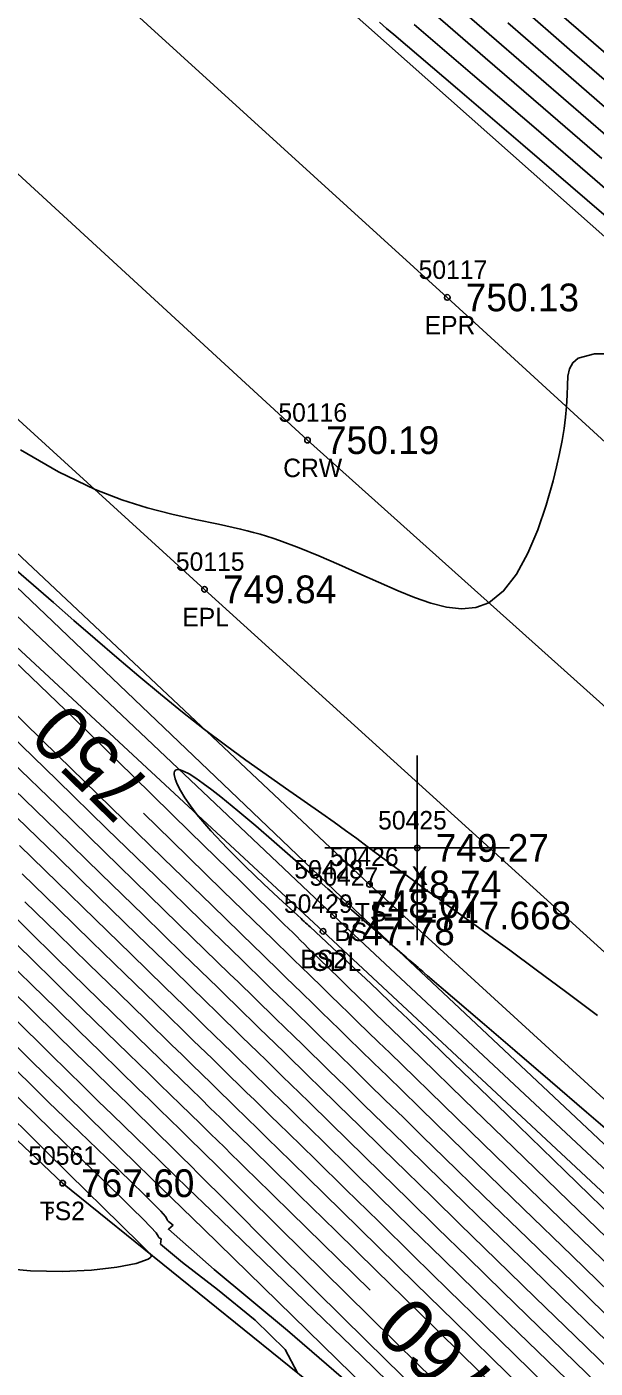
# Model space of a CAD drawing. Extents: x 1378535 to 1380697, y 997729 to 1000024.
# Drawn here: x 1379324 to 1379354.8, y 999222.8 to 999295.4 of the extents above; entities that cross this region are included whole.
import ezdxf

# ---------------------------------------------------------------- set-up
doc = ezdxf.new("R2010")
doc.units = 0
for name, color, linetype in [('RD_DTM_BkLn1', 7, 'Continuous'), ('RD_DTM_BkLn2', 7, 'Continuous'), ('RD_DTM_BkLn_txCode', 7, 'Continuous'), ('RD_DTM_Major1', 7, 'Continuous'), ('RD_DTM_Major1_Lbl', 7, 'Continuous'), ('RD_DTM_Minor1', 7, 'Continuous'), ('RD_EX_H2O', 7, 'Continuous'), ('RD_EX_H2O_txCode', 7, 'Continuous'), ('RD_EX_Misc', 7, 'Continuous'), ('RD_EX_Misc_txCode', 7, 'Continuous'), ('RD_EX_Road', 7, 'Continuous'), ('RD_EX_Road_txCode', 7, 'Continuous'), ('RD_EX_TX_H2O_ELEV', 7, 'Continuous'), ('RD_EX_TX_Misc_ELEV', 7, 'Continuous'), ('RD_EX_TX_Road_ELEV', 7, 'Continuous'), ('RD_HC_Survey_ELEV', 7, 'Continuous'), ('RD_HC_Survey_txCode', 7, 'Continuous'), ('RD_SMD_Locator', 7, 'Continuous')]:
    doc.layers.add(name, color=color, linetype=linetype)

msp = doc.modelspace()

# ---------------------------------------------------------------- linework, layer by layer
at = {"layer": 'RD_DTM_BkLn1'}
msp.add_lwpolyline([(1379644.889, 998995.516), (1379603.59, 999033.022), (1379560.539, 999073.024), (1379518.05, 999111.381), (1379475.069, 999150.602), (1379431.045, 999190.013), (1379385.062, 999231.968), (1379339.18, 999273.058), (1379294.588, 999314.047), (1379247.38, 999356.59), (1379201.7, 999398.205), (1379156.533, 999438.891)], dxfattribs=at)
at = {"layer": 'RD_DTM_BkLn2'}
for points in [[(1379481.385, 999178.365), (1379447.274, 999202.26), (1379412.093, 999233.015), (1379364.552, 999275.831), (1379323.483, 999312.277), (1379294.141, 999341.029), (1379256.243, 999374.618), (1379213.663, 999412.855)], [(1379416.856, 999168.193), (1379377.071, 999191.565), (1379325.922, 999232.844), (1379290.492, 999266.41), (1379257.214, 999297.274), (1379219.38, 999336.566), (1379176.35, 999381.85), (1379150.26, 999388.272), (1379142.877, 999355.719), (1379128.704, 999334.594)], [(1379422.11, 999174.038), (1379389.879, 999205.727), (1379342.539, 999249.014), (1379302.111, 999287.001), (1379269.159, 999317.003), (1379233.698, 999349.016), (1379192.053, 999388.71)], [(1379421.214, 999173.225), (1379388.229, 999203.971), (1379341.414, 999247.946), (1379301.361, 999286.165), (1379268.541, 999316.597), (1379232.764, 999348.171), (1379191.201, 999387.775)], [(1379419.41, 999171.315), (1379387.008, 999202.669), (1379340.023, 999246.475), (1379299.524, 999284.034), (1379266.42, 999314.901), (1379231.873, 999346.942), (1379188.922, 999385.752)]]:
    msp.add_lwpolyline(points, dxfattribs=at)
at = {"layer": 'RD_DTM_Major1'}
for points in [[(1379355.822, 999290.618), (1379352.895, 999293.154), (1379350.032, 999295.636)], [(1379356.002, 999277.728), (1379354.724, 999277.736), (1379353.835, 999277.496), (1379353.546, 999277.25), (1379353.374, 999276.923), (1379353.286, 999276.518), (1379353.251, 999276.039), (1379353.236, 999275.489), (1379353.21, 999274.871), (1379353.158, 999274.299), (1379353.076, 999273.685), (1379352.966, 999273.031), (1379352.828, 999272.342), (1379352.664, 999271.618), (1379352.474, 999270.865), (1379352.098, 999269.537), (1379351.647, 999268.204), (1379351.118, 999266.938), (1379350.504, 999265.812), (1379349.8, 999264.896), (1379349.001, 999264.263), (1379348.29, 999263.997), (1379347.524, 999263.925), (1379346.712, 999264.013), (1379345.862, 999264.228), (1379344.983, 999264.536), (1379344.084, 999264.903), (1379343.024, 999265.366), (1379341.954, 999265.847), (1379340.878, 999266.33), (1379339.801, 999266.8), (1379338.728, 999267.239), (1379337.662, 999267.632), (1379337.313, 999267.749), (1379336.964, 999267.859), (1379336.614, 999267.964), (1379336.263, 999268.063), (1379335.911, 999268.157), (1379335.555, 999268.246), (1379334.362, 999268.515), (1379333.125, 999268.772), (1379331.841, 999269.053), (1379330.509, 999269.392), (1379329.124, 999269.823), (1379327.685, 999270.38), (1379325.705, 999271.344), (1379323.648, 999272.534)], [(1379323.447, 999252.639), (1379325.637, 999250.5), (1379327.834, 999248.36), (1379329.96, 999246.29), (1379331.937, 999244.367), (1379333.687, 999242.665), (1379334.214, 999242.153), (1379334.71, 999241.67), (1379335.181, 999241.211), (1379335.631, 999240.773), (1379336.064, 999240.351), (1379336.485, 999239.941), (1379336.935, 999239.502), (1379337.382, 999239.066), (1379337.831, 999238.628), (1379338.288, 999238.181), (1379338.759, 999237.721), (1379339.25, 999237.24), (1379340.438, 999236.077), (1379343.149, 999233.423), (1379344.646, 999231.959), (1379346.221, 999230.42), (1379347.861, 999228.82), (1379349.758, 999226.974), (1379351.709, 999225.08), (1379353.7, 999223.146), (1379357.755, 999219.208)], [(1379330.299, 999252.862), (1379331.809, 999251.393), (1379334.604, 999248.675), (1379337.329, 999246.025), (1379337.644, 999245.718), (1379337.947, 999245.424), (1379338.516, 999244.87), (1379338.784, 999244.61), (1379339.372, 999244.038), (1379339.918, 999243.507), (1379340.432, 999243.007), (1379340.928, 999242.524), (1379341.418, 999242.048), (1379341.912, 999241.567), (1379342.453, 999241.04), (1379343.022, 999240.486), (1379343.631, 999239.894), (1379345.003, 999238.56), (1379345.786, 999237.799), (1379348.034, 999235.617), (1379350.628, 999233.101), (1379353.437, 999230.378), (1379359.177, 999224.812)], [(1379342.571, 999227.047), (1379338.262, 999231.276), (1379336.35, 999233.151), (1379335.902, 999233.59), (1379335.476, 999234.007), (1379335.069, 999234.405), (1379334.679, 999234.787), (1379334.302, 999235.155), (1379333.937, 999235.512), (1379333.382, 999236.055), (1379332.838, 999236.585), (1379332.298, 999237.112), (1379331.192, 999238.191), (1379330.607, 999238.76), (1379329.496, 999239.843), (1379328.288, 999241.02), (1379326.989, 999242.286), (1379325.604, 999243.638), (1379324.14, 999245.072), (1379322.601, 999246.582)], [(1379331.906, 999230.579), (1379331.737, 999230.708), (1379331.638, 999230.79), (1379331.59, 999230.836), (1379331.576, 999230.86), (1379331.586, 999230.888), (1379331.495, 999231.034), (1379331.234, 999231.326), (1379330.828, 999231.744), (1379330.298, 999232.27), (1379329.668, 999232.885), (1379328.296, 999234.211), (1379326.83, 999235.625), (1379326.024, 999236.404), (1379325.166, 999237.236), (1379324.252, 999238.124), (1379321.71, 999240.61)], [(1379342.316, 999221.221), (1379338.093, 999224.869), (1379334.128, 999228.183), (1379331.655, 999230.355), (1379331.906, 999230.579)]]:
    msp.add_lwpolyline(points, dxfattribs=at)
at = {"layer": 'RD_DTM_Minor1'}
for points in [[(1379356.553, 999292.918), (1379353.86, 999295.26), (1379351.239, 999297.543)], [(1379355.465, 999289.461), (1379349.422, 999294.688), (1379346.619, 999297.115)], [(1379355.109, 999288.304), (1379351.936, 999291.044), (1379348.794, 999293.753), (1379345.834, 999296.305)], [(1379356.184, 999291.77), (1379353.375, 999294.209), (1379350.636, 999296.589)], [(1379357.619, 999283.211), (1379354.327, 999286.051), (1379350.838, 999289.049), (1379347.299, 999292.078), (1379343.855, 999295.012), (1379343.463, 999295.345), (1379343.073, 999295.675)], [(1379357.901, 999284.426), (1379354.742, 999287.157), (1379351.431, 999290.01), (1379348.121, 999292.856), (1379344.964, 999295.562)], [(1379354.876, 999241.919), (1379353.148, 999243.214), (1379351.567, 999244.391), (1379350.13, 999245.451), (1379349.258, 999246.086), (1379348.443, 999246.676), (1379347.68, 999247.227), (1379346.962, 999247.742), (1379346.285, 999248.229), (1379345.643, 999248.693), (1379345.278, 999248.958), (1379344.921, 999249.219), (1379344.569, 999249.478), (1379344.219, 999249.735), (1379343.87, 999249.993), (1379343.518, 999250.254), (1379342.42, 999251.067), (1379341.844, 999251.491), (1379341.244, 999251.93), (1379340.617, 999252.383), (1379339.959, 999252.852), (1379339.003, 999253.524), (1379337.992, 999254.229), (1379336.937, 999254.969), (1379335.847, 999255.745), (1379334.735, 999256.556), (1379333.609, 999257.405), (1379332.418, 999258.338), (1379331.229, 999259.304), (1379330.042, 999260.294), (1379328.863, 999261.296), (1379327.693, 999262.304), (1379326.536, 999263.307), (1379325.426, 999264.269), (1379324.338, 999265.212), (1379323.281, 999266.127)], [(1379323.296, 999261.124), (1379326.542, 999257.988), (1379329.769, 999254.848), (1379332.836, 999251.848), (1379335.602, 999249.133), (1379337.925, 999246.85), (1379338.156, 999246.623), (1379338.38, 999246.404), (1379338.596, 999246.191), (1379338.806, 999245.985), (1379339.01, 999245.785), (1379339.208, 999245.591), (1379340.369, 999244.453), (1379340.896, 999243.939), (1379341.406, 999243.441), (1379341.913, 999242.947), (1379342.431, 999242.443), (1379342.848, 999242.037), (1379343.285, 999241.612), (1379343.749, 999241.162), (1379344.244, 999240.681), (1379344.777, 999240.164), (1379345.352, 999239.606), (1379347.647, 999237.381), (1379350.352, 999234.76), (1379353.318, 999231.887), (1379356.394, 999228.906)], [(1379322.955, 999258.635), (1379325.67, 999255.989), (1379328.531, 999253.204), (1379331.368, 999250.443), (1379334.012, 999247.871), (1379336.294, 999245.651), (1379336.685, 999245.271), (1379337.056, 999244.91), (1379337.411, 999244.565), (1379337.748, 999244.236), (1379338.071, 999243.922), (1379338.381, 999243.621), (1379338.932, 999243.085), (1379339.449, 999242.581), (1379339.944, 999242.099), (1379340.426, 999241.63), (1379340.906, 999241.163), (1379341.392, 999240.689), (1379342.052, 999240.045), (1379342.752, 999239.362), (1379343.504, 999238.629), (1379344.318, 999237.835), (1379345.206, 999236.971), (1379346.179, 999236.025), (1379348.384, 999233.883), (1379350.865, 999231.477), (1379353.517, 999228.906), (1379356.233, 999226.271)], [(1379323.042, 999257.171), (1379325.627, 999254.65), (1379328.323, 999252.024), (1379330.984, 999249.435), (1379333.465, 999247.022), (1379335.62, 999244.926), (1379336.057, 999244.501), (1379336.471, 999244.098), (1379336.865, 999243.715), (1379337.239, 999243.351), (1379337.596, 999243.004), (1379337.939, 999242.67), (1379338.458, 999242.165), (1379339.434, 999241.214), (1379339.908, 999240.752), (1379340.383, 999240.288), (1379340.869, 999239.814), (1379341.654, 999239.048), (1379342.492, 999238.228), (1379343.395, 999237.347), (1379344.372, 999236.394), (1379345.431, 999235.361), (1379346.583, 999234.24), (1379348.732, 999232.152), (1379351.09, 999229.864), (1379353.579, 999227.45), (1379356.119, 999224.986)], [(1379323.162, 999255.674), (1379325.62, 999253.277), (1379328.15, 999250.812), (1379330.632, 999248.397), (1379332.944, 999246.148), (1379334.965, 999244.183), (1379335.439, 999243.722), (1379336.31, 999242.874), (1379336.714, 999242.481), (1379337.099, 999242.106), (1379337.47, 999241.745), (1379337.963, 999241.265), (1379338.44, 999240.8), (1379338.908, 999240.343), (1379339.376, 999239.887), (1379339.85, 999239.424), (1379340.339, 999238.947), (1379341.253, 999238.053), (1379342.238, 999237.089), (1379343.301, 999236.05), (1379344.446, 999234.932), (1379345.677, 999233.731), (1379347, 999232.443), (1379349.078, 999230.422), (1379351.305, 999228.26), (1379353.628, 999226.007), (1379355.992, 999223.712)], [(1379356.301, 999234.966), (1379354.296, 999236.685), (1379352.313, 999238.385), (1379350.407, 999240.02), (1379348.631, 999241.543), (1379347.038, 999242.91), (1379345.682, 999244.075), (1379345.506, 999244.226), (1379345.42, 999244.3), (1379345.335, 999244.373), (1379345.252, 999244.444), (1379345.171, 999244.514), (1379344.943, 999244.71), (1379344.725, 999244.898), (1379344.515, 999245.079), (1379344.311, 999245.254), (1379343.918, 999245.594), (1379343.536, 999245.924), (1379343.156, 999246.254), (1379342.774, 999246.586), (1379342.385, 999246.925), (1379341.985, 999247.275), (1379341.568, 999247.641), (1379341.366, 999247.818), (1379341.16, 999248), (1379340.949, 999248.187), (1379340.732, 999248.378), (1379340.508, 999248.575), (1379340.279, 999248.778), (1379339.366, 999249.585), (1379338.391, 999250.442), (1379337.385, 999251.319), (1379336.379, 999252.184), (1379335.402, 999253.006), (1379334.486, 999253.753), (1379333.993, 999254.141), (1379333.538, 999254.484), (1379333.127, 999254.773), (1379332.768, 999254.999), (1379332.469, 999255.153), (1379332.235, 999255.227), (1379332.148, 999255.231), (1379332.078, 999255.215), (1379332.024, 999255.18), (1379331.988, 999255.127), (1379331.968, 999255.056), (1379331.966, 999254.967), (1379332.013, 999254.735), (1379332.127, 999254.442), (1379332.306, 999254.094), (1379332.547, 999253.701), (1379332.845, 999253.269), (1379333.197, 999252.806), (1379333.955, 999251.914), (1379334.839, 999250.971), (1379335.809, 999250), (1379336.825, 999249.026), (1379337.846, 999248.072), (1379338.833, 999247.162), (1379338.915, 999247.086), (1379338.997, 999247.011), (1379339.079, 999246.936), (1379339.159, 999246.861), (1379339.24, 999246.787), (1379339.319, 999246.714), (1379339.925, 999246.155), (1379340.514, 999245.609), (1379341.101, 999245.062), (1379341.699, 999244.502), (1379342.322, 999243.915), (1379342.983, 999243.287), (1379343.236, 999243.047), (1379343.496, 999242.799), (1379343.765, 999242.542), (1379344.042, 999242.277), (1379344.329, 999242.002), (1379344.626, 999241.718), (1379347.085, 999239.35), (1379349.967, 999236.563), (1379353.131, 999233.496), (1379356.434, 999230.29)], [(1379323.301, 999254.16), (1379325.626, 999251.89), (1379327.99, 999249.587), (1379330.293, 999247.346), (1379332.436, 999245.262), (1379334.322, 999243.428), (1379334.825, 999242.939), (1379335.299, 999242.477), (1379336.587, 999241.223), (1379336.984, 999240.837), (1379337.454, 999240.379), (1379337.914, 999239.93), (1379338.373, 999239.482), (1379338.835, 999239.031), (1379339.309, 999238.568), (1379339.799, 999238.089), (1379340.848, 999237.063), (1379341.989, 999235.946), (1379343.22, 999234.742), (1379344.538, 999233.453), (1379345.941, 999232.083), (1379347.427, 999230.635), (1379349.42, 999228.696), (1379351.511, 999226.666), (1379353.668, 999224.573), (1379358.052, 999220.316)], [(1379323.595, 999251.116), (1379325.646, 999249.113), (1379327.676, 999247.133), (1379329.628, 999245.234), (1379331.442, 999243.469), (1379333.06, 999241.895), (1379333.605, 999241.365), (1379334.119, 999240.864), (1379334.609, 999240.388), (1379335.078, 999239.93), (1379335.533, 999239.486), (1379335.979, 999239.052), (1379336.411, 999238.63), (1379336.845, 999238.207), (1379337.284, 999237.778), (1379337.736, 999237.337), (1379338.204, 999236.879), (1379338.693, 999236.4), (1379340.025, 999235.096), (1379341.498, 999233.653), (1379343.087, 999232.097), (1379344.767, 999230.452), (1379346.514, 999228.745), (1379348.302, 999227.001), (1379350.09, 999225.259), (1379353.724, 999221.726)], [(1379323.741, 999249.595), (1379325.648, 999247.731), (1379327.513, 999245.912), (1379329.294, 999244.177), (1379330.95, 999242.567), (1379332.437, 999241.12), (1379332.997, 999240.575), (1379334.033, 999239.567), (1379334.521, 999239.092), (1379334.998, 999238.627), (1379335.47, 999238.167), (1379335.886, 999237.761), (1379336.307, 999237.351), (1379336.737, 999236.931), (1379337.182, 999236.497), (1379337.645, 999236.044), (1379338.131, 999235.569), (1379339.611, 999234.122), (1379341.26, 999232.508), (1379343.038, 999230.767), (1379344.904, 999228.939), (1379346.82, 999227.063), (1379348.743, 999225.179), (1379350.408, 999223.549), (1379352.061, 999221.929)], [(1379349.602, 999221.55), (1379347.407, 999223.704), (1379345.149, 999225.919), (1379342.902, 999228.122), (1379340.74, 999230.242), (1379338.735, 999232.206), (1379336.962, 999233.941), (1379336.496, 999234.397), (1379336.053, 999234.83), (1379335.63, 999235.244), (1379334.83, 999236.025), (1379334.447, 999236.399), (1379333.92, 999236.913), (1379333.399, 999237.421), (1379332.876, 999237.931), (1379331.789, 999238.99), (1379331.21, 999239.553), (1379329.976, 999240.754), (1379328.624, 999242.07), (1379327.17, 999243.488), (1379325.629, 999244.993), (1379324.015, 999246.571), (1379322.345, 999248.209)], [(1379323.882, 999248.079), (1379325.643, 999246.357), (1379327.345, 999244.696), (1379328.96, 999243.123), (1379330.461, 999241.662), (1379331.821, 999240.339), (1379332.392, 999239.784), (1379332.934, 999239.256), (1379333.961, 999238.256), (1379334.46, 999237.769), (1379334.958, 999237.283), (1379335.358, 999236.893), (1379335.766, 999236.496), (1379336.621, 999235.661), (1379337.075, 999235.216), (1379337.554, 999234.749), (1379339.181, 999233.158), (1379341.007, 999231.369), (1379345.032, 999227.425), (1379347.117, 999225.381), (1379349.176, 999223.362), (1379350.715, 999221.852)], [(1379347.85, 999220.427), (1379345.2, 999223.016), (1379342.562, 999225.607), (1379340.033, 999228.1), (1379337.709, 999230.395), (1379335.688, 999232.392), (1379335.268, 999232.807), (1379334.869, 999233.201), (1379334.486, 999233.578), (1379334.119, 999233.94), (1379333.766, 999234.288), (1379333.423, 999234.625), (1379332.842, 999235.195), (1379332.28, 999235.747), (1379331.726, 999236.29), (1379331.17, 999236.833), (1379330.604, 999237.386), (1379330.018, 999237.958), (1379329.026, 999238.925), (1379327.956, 999239.968), (1379326.806, 999241.09), (1379325.574, 999242.294), (1379324.257, 999243.582), (1379322.855, 999244.958)], [(1379345.259, 999221.487), (1379342.369, 999224.309), (1379339.633, 999227.015), (1379337.148, 999229.492), (1379335.013, 999231.629), (1379334.625, 999232.017), (1379334.254, 999232.388), (1379333.899, 999232.742), (1379333.23, 999233.41), (1379332.912, 999233.726), (1379332.303, 999234.33), (1379331.72, 999234.907), (1379331.152, 999235.467), (1379330.588, 999236.022), (1379330.017, 999236.581), (1379329.43, 999237.156), (1379328.555, 999238.01), (1379327.617, 999238.925), (1379326.61, 999239.908), (1379325.527, 999240.967), (1379324.36, 999242.109), (1379323.102, 999243.344)], [(1379345.731, 999219.961), (1379342.104, 999223.493), (1379338.52, 999226.964), (1379333.951, 999231.377), (1379332.74, 999232.546), (1379331.179, 999234.058), (1379330.497, 999234.719), (1379328.628, 999236.537), (1379327.856, 999237.29), (1379327.051, 999238.077), (1379325.285, 999239.808), (1379323.218, 999241.841)], [(1379342.401, 999221.743), (1379338.393, 999225.651), (1379333.545, 999230.371), (1379330.664, 999233.175), (1379329.931, 999233.89), (1379327.338, 999236.422), (1379325.929, 999237.801), (1379324.316, 999239.386), (1379323.397, 999240.292)], [(1379331.257, 999229.827), (1379331.179, 999229.879), (1379331.131, 999229.914), (1379331.107, 999229.938), (1379331.098, 999229.954), (1379331.096, 999229.983), (1379330.984, 999230.153), (1379330.697, 999230.472), (1379330.258, 999230.922), (1379329.691, 999231.483), (1379329.017, 999232.139), (1379326.545, 999234.527), (1379325.909, 999235.143), (1379324.526, 999236.485), (1379321.91, 999239.042)], [(1379330.608, 999229.076), (1379330.49, 999229.197), (1379330.179, 999229.506), (1379329.056, 999230.608), (1379326.258, 999233.356), (1379324.967, 999234.627), (1379322.219, 999237.338)], [(1379338.648, 999222.574), (1379337.971, 999223.843), (1379336.34, 999225.435), (1379334.304, 999227.089), (1379332.412, 999228.546), (1379331.214, 999229.546), (1379331.257, 999229.827)], [(1379322.415, 999228.266), (1379324.186, 999228.098), (1379325.907, 999228.066), (1379327.492, 999228.141), (1379328.852, 999228.296), (1379329.902, 999228.503), (1379330.552, 999228.734), (1379330.624, 999228.779), (1379330.677, 999228.823), (1379330.711, 999228.867), (1379330.725, 999228.911), (1379330.718, 999228.954), (1379330.689, 999228.997), (1379330.676, 999229.015), (1379330.658, 999229.032), (1379330.639, 999229.048), (1379330.611, 999229.071), (1379330.608, 999229.076)]]:
    msp.add_lwpolyline(points, dxfattribs=at)
at = {"layer": 'RD_EX_H2O'}
msp.add_lwpolyline([(1379420.332, 999172.473), (1379387.592, 999203.381), (1379340.587, 999247.331), (1379300.462, 999285.262), (1379267.64, 999315.764), (1379232.142, 999347.358), (1379190.433, 999387.132)], dxfattribs=at)
at = {"layer": 'RD_EX_Misc'}
for p, q in [((1379345.123, 999245.989), (1379345.123, 999255.989)), ((1379340.123, 999250.989), (1379350.123, 999250.989))]:
    msp.add_line(p, q, dxfattribs=at)
at = {"layer": 'RD_EX_Road'}
for points in [[(1379652.216, 999003.544), (1379610.671, 999040.913), (1379567.405, 999079.792), (1379524.774, 999119.811), (1379481.793, 999158.312), (1379438.693, 999197.69), (1379392.81, 999238.626), (1379346.749, 999280.784), (1379301.799, 999321.656), (1379254.546, 999364.519), (1379209.475, 999405.54), (1379163.997, 999446.485)], [(1379637.067, 998987.215), (1379597.137, 999025.676), (1379553.307, 999065.907), (1379510.702, 999104.297), (1379468.488, 999142.894), (1379424.884, 999182.89), (1379377.902, 999224.837), (1379333.605, 999264.984), (1379287.277, 999307.211), (1379240.784, 999348.984), (1379194.921, 999391.17), (1379151.382, 999431.093)]]:
    msp.add_lwpolyline(points, dxfattribs=at)
at = {"layer": 'RD_SMD_Locator'}
for centre in [(1379346.749, 999280.784), (1379339.18, 999273.058), (1379333.605, 999264.984), (1379345.123, 999250.989), (1379342.539, 999249.014), (1379340.587, 999247.331), (1379341.414, 999247.946), (1379340.023, 999246.475), (1379325.922, 999232.844), (1379325.246, 999231.372)]:
    msp.add_circle(centre, 0.15, dxfattribs=at)

# ---------------------------------------------------------------- texts
at = {"layer": 'RD_DTM_BkLn_txCode'}
for s, p in [('50426', (1379340.397, 999250.014)), ('50427', (1379339.296, 999248.946)), ('50429', (1379337.905, 999247.475)), ('TS', (1379341.744, 999247.014)), ('BS', (1379340.634, 999245.946)), ('BS2', (1379338.795, 999244.475)), ('50561', (1379324.064, 999233.844)), ('TS2', (1379324.678, 999230.844))]:
    msp.add_text(s, height=1, dxfattribs=at).set_placement(p)
at = {"layer": 'RD_DTM_Major1_Lbl'}
for s, rotation, p in [('750', 135.76777, (1379330.913, 999254.356)), ('760', 135.54719, (1379349.599, 999222.253))]:
    msp.add_text(s, height=3, rotation=rotation, dxfattribs=at).set_placement(p)
at = {"layer": 'RD_EX_H2O_txCode'}
for s, p in [('50428', (1379338.469, 999249.331)), ('ODL', (1379339.343, 999244.331))]:
    msp.add_text(s, height=1, dxfattribs=at).set_placement(p)
at = {"layer": 'RD_EX_Misc_txCode'}
for s, p in [('50425', (1379343.005, 999251.989)), ('X', (1379344.808, 999248.989))]:
    msp.add_text(s, height=1, dxfattribs=at).set_placement(p)
at = {"layer": 'RD_EX_Road_txCode'}
for s, p in [('50117', (1379345.198, 999281.784)), ('EPR', (1379345.521, 999278.784)), ('50115', (1379332.054, 999265.984)), ('EPL', (1379332.4, 999262.984))]:
    msp.add_text(s, height=1, dxfattribs=at).set_placement(p)
at = {"layer": 'RD_EX_TX_H2O_ELEV'}
msp.add_text('EL=747.668', height=1.5, dxfattribs=at).set_placement((1379342.587, 999246.581))
at = {"layer": 'RD_EX_TX_Misc_ELEV'}
for s, p in [('749.27', (1379346.123, 999250.239)), ('748.74', (1379343.539, 999248.264)), ('748.07', (1379342.414, 999247.196)), ('747.78', (1379341.023, 999245.725)), ('767.60', (1379326.922, 999232.094))]:
    msp.add_text(s, height=1.5, dxfattribs=at).set_placement(p)
at = {"layer": 'RD_EX_TX_Road_ELEV'}
for s, p in [('750.13', (1379347.749, 999280.034)), ('749.84', (1379334.605, 999264.234))]:
    msp.add_text(s, height=1.5, dxfattribs=at).set_placement(p)
at = {"layer": 'RD_HC_Survey_ELEV'}
msp.add_text('750.19', height=1.5, dxfattribs=at).set_placement((1379340.18, 999272.308))
at = {"layer": 'RD_HC_Survey_txCode'}
for s, p in [('50116', (1379337.605, 999274.058)), ('CRW', (1379337.865, 999271.058))]:
    msp.add_text(s, height=1, dxfattribs=at).set_placement(p)

doc.saveas('drawing.dxf')
